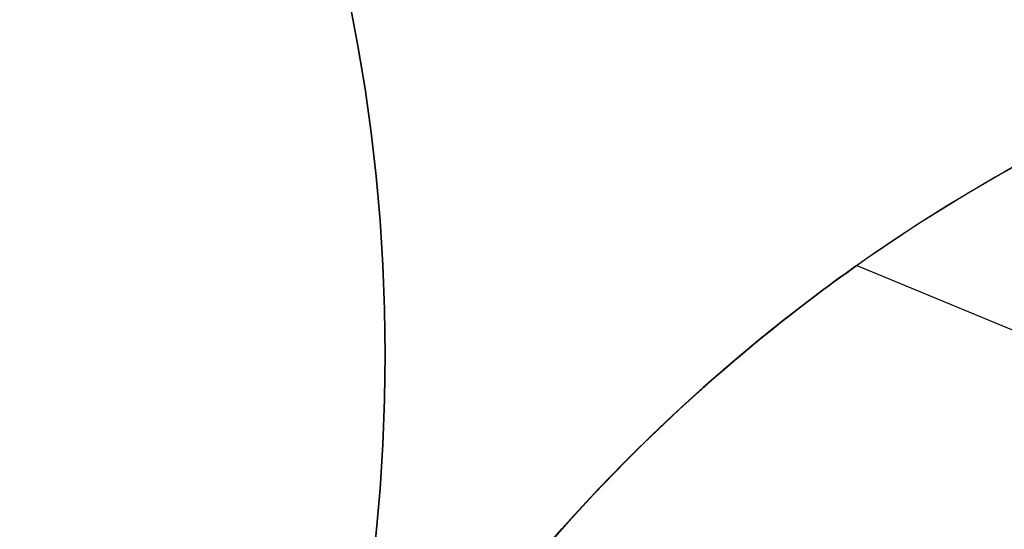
# Model space of a CAD drawing. Extents: x -3378 to 3007, y -425 to 173.
# Tile 355 of 396: x 2264.41 to 2272.88, y 25.57 to 29.95. Entities that reach past the tile are written whole.
import ezdxf

# ---------------------------------------------------------------- set-up
doc = ezdxf.new("R2010")
doc.units = 0
doc.layers.add('PREDEFINITO', color=7, linetype='CONTINUOUS')

msp = doc.modelspace()

# ---------------------------------------------------------------- linework, layer by layer
at = {"layer": 'PREDEFINITO'}
for p, q in [((2273.2266, 28.8381, 1348.4334), (2272.797, 28.6006, 1348.1261)), ((2273.0126, 28.7221, 2295), (2272.5638, 28.4638, 2295)), ((2273.0126, 28.7221, 1820.0006), (2272.5638, 28.4638, 1820.0006)), ((2273.0126, 28.7221, 2057.5021), (2272.5638, 28.4638, 2057.5021)), ((2272.797, 28.6006, 1348.1261), (2272.3784, 28.351, 1347.8338)), ((2272.5638, 28.4638, 2295), (2272.1242, 28.1902, 2295)), ((2272.5638, 28.4638, 1820.0006), (2272.1242, 28.1902, 1820.0006)), ((2272.5638, 28.4638, 2057.5021), (2272.1242, 28.1902, 2057.5021)), ((2272.3784, 28.351, 1347.8338), (2272.1704, 28.22, 1347.6912)), ((2272.1242, 28.1902, 2295), (2271.6942, 27.9016, 2295)), ((2272.1242, 28.1902, 1820.0006), (2271.6942, 27.9016, 1820.0006)), ((2272.1242, 28.1902, 2057.5021), (2271.6942, 27.9016, 2057.5021)), ((2272.1704, 28.22, 1347.6912), (2271.9633, 28.0848, 1347.5512)), ((2271.9633, 28.0848, 1347.5512), (2271.7607, 27.9477, 1347.4161)), ((2271.7607, 27.9477, 1347.4161), (2271.5593, 27.8065, 1347.2835)), ((2271.6942, 27.9016, 2295), (2271.2745, 27.5983, 2295)), ((2271.6942, 27.9016, 1820.0006), (2271.2745, 27.5983, 1820.0006)), ((2271.6942, 27.9016, 2057.5021), (2271.2745, 27.5983, 2057.5021)), ((2271.5593, 27.8065, 1347.2835), (2271.359, 27.6611, 1347.1537)), ((2271.5203, 27.7786, 1839.1167), (2271.4893, 27.7563, 1839.3139)), ((2271.4893, 27.7563, 1836.5206), (2271.5203, 27.7786, 1836.7179)), ((2271.5203, 27.7786, 2263.1998), (2271.4893, 27.7563, 2263.397)), ((2271.4893, 27.7563, 2260.6037), (2271.5203, 27.7786, 2260.8009)), ((2271.5203, 27.7786, 1415.0336), (2271.4893, 27.7563, 1415.2309)), ((2271.4893, 27.7563, 1412.4376), (2271.5203, 27.7786, 1412.6348)), ((2271.5467, 27.7975, 1838.9184), (2271.5203, 27.7786, 1839.1167)), ((2271.5203, 27.7786, 1836.7179), (2271.5467, 27.7975, 1836.9161)), ((2271.5467, 27.7975, 2263.0015), (2271.5203, 27.7786, 2263.1998)), ((2271.5203, 27.7786, 2260.8009), (2271.5467, 27.7975, 2260.9992)), ((2271.5467, 27.7975, 1414.8354), (2271.5203, 27.7786, 1415.0336)), ((2271.5203, 27.7786, 1412.6348), (2271.5467, 27.7975, 1412.8331)), ((2271.5684, 27.813, 1838.7192), (2271.5467, 27.7975, 1838.9184)), ((2271.5467, 27.7975, 1836.9161), (2271.5684, 27.813, 1837.1153)), ((2271.5684, 27.813, 2262.8023), (2271.5467, 27.7975, 2263.0015)), ((2271.5467, 27.7975, 2260.9992), (2271.5684, 27.813, 2261.1984)), ((2271.5684, 27.813, 1414.6362), (2271.5467, 27.7975, 1414.8354)), ((2271.5467, 27.7975, 1412.8331), (2271.5684, 27.813, 1413.0323)), ((2271.5853, 27.825, 1838.5194), (2271.5684, 27.813, 1838.7192)), ((2271.5684, 27.813, 1837.1153), (2271.5853, 27.825, 1837.3152)), ((2271.5853, 27.825, 2262.6024), (2271.5684, 27.813, 2262.8023)), ((2271.5684, 27.813, 2261.1984), (2271.5853, 27.825, 2261.3983)), ((2271.5853, 27.825, 1414.4363), (2271.5684, 27.813, 1414.6362)), ((2271.5684, 27.813, 1413.0323), (2271.5853, 27.825, 1413.2321)), ((2271.5974, 27.8336, 1838.319), (2271.5853, 27.825, 1838.5194)), ((2271.5853, 27.825, 1837.3152), (2271.5974, 27.8336, 1837.5156)), ((2271.5974, 27.8336, 2262.402), (2271.5853, 27.825, 2262.6024)), ((2271.5853, 27.825, 2261.3983), (2271.5974, 27.8336, 2261.5987)), ((2271.5974, 27.8336, 1414.2359), (2271.5853, 27.825, 1414.4363)), ((2271.5853, 27.825, 1413.2321), (2271.5974, 27.8336, 1413.4325)), ((2271.6047, 27.8388, 1838.1182), (2271.5974, 27.8336, 1838.319)), ((2271.5974, 27.8336, 1837.5156), (2271.6047, 27.8388, 1837.7164)), ((2271.6047, 27.8388, 2262.2013), (2271.5974, 27.8336, 2262.402)), ((2271.5974, 27.8336, 2261.5987), (2271.6047, 27.8388, 2261.7994)), ((2271.6047, 27.8388, 1414.0351), (2271.5974, 27.8336, 1414.2359)), ((2271.5974, 27.8336, 1413.4325), (2271.6047, 27.8388, 1413.6333)), ((2271.6072, 27.8405, 1837.9173), (2271.6047, 27.8388, 1838.1182)), ((2271.6047, 27.8388, 1837.7164), (2271.6072, 27.8405, 1837.9173)), ((2271.6072, 27.8405, 2262.0004), (2271.6047, 27.8388, 2262.2013)), ((2271.6047, 27.8388, 2261.7994), (2271.6072, 27.8405, 2262.0004)), ((2271.6072, 27.8405, 1413.8342), (2271.6047, 27.8388, 1414.0351)), ((2271.6047, 27.8388, 1413.6333), (2271.6072, 27.8405, 1413.8342)), ((2271.6072, 27.8405, 1837.9173), (2284.7157, 22.4108, 1837.9173)), ((2271.6072, 27.8405, 2262.0004), (2284.7157, 22.4108, 2262.0004)), ((2271.6072, 27.8405, 1413.8342), (2284.7157, 22.4108, 1413.8342)), ((2271.414, 27.7016, 1839.705), (2271.3698, 27.6691, 1839.8983)), ((2271.3698, 27.6691, 1835.9362), (2271.414, 27.7016, 1836.1295)), ((2271.414, 27.7016, 2263.7881), (2271.3698, 27.6691, 2263.9814)), ((2271.3698, 27.6691, 2260.0193), (2271.414, 27.7016, 2260.2126)), ((2271.414, 27.7016, 1415.622), (2271.3698, 27.6691, 1415.8153)), ((2271.3698, 27.6691, 1411.8532), (2271.414, 27.7016, 1412.0465)), ((2271.4539, 27.7306, 1839.5101), (2271.414, 27.7016, 1839.705)), ((2271.414, 27.7016, 1836.1295), (2271.4539, 27.7306, 1836.3245)), ((2271.4539, 27.7306, 2263.5932), (2271.414, 27.7016, 2263.7881)), ((2271.414, 27.7016, 2260.2126), (2271.4539, 27.7306, 2260.4075)), ((2271.4539, 27.7306, 1415.427), (2271.414, 27.7016, 1415.622)), ((2271.414, 27.7016, 1412.0465), (2271.4539, 27.7306, 1412.2414)), ((2271.4893, 27.7563, 1839.3139), (2271.4539, 27.7306, 1839.5101)), ((2271.4539, 27.7306, 1836.3245), (2271.4893, 27.7563, 1836.5206)), ((2271.4893, 27.7563, 2263.397), (2271.4539, 27.7306, 2263.5932)), ((2271.4539, 27.7306, 2260.4075), (2271.4893, 27.7563, 2260.6037)), ((2271.4893, 27.7563, 1415.2309), (2271.4539, 27.7306, 1415.427)), ((2271.4539, 27.7306, 1412.2414), (2271.4893, 27.7563, 1412.4376)), ((2271.2745, 27.5983, 2295), (2270.8655, 27.2808, 2295)), ((2271.2745, 27.5983, 1820.0006), (2270.8655, 27.2808, 1820.0006)), ((2271.2745, 27.5983, 2057.5021), (2270.8655, 27.2808, 2057.5021)), ((2271.359, 27.6611, 1347.1537), (2271.1599, 27.5116, 1347.0267)), ((2271.3215, 27.6334, 1840.0899), (2271.2691, 27.5944, 1840.2797)), ((2271.2691, 27.5944, 1835.5548), (2271.3215, 27.6334, 1835.7446)), ((2271.3215, 27.6334, 2264.173), (2271.2691, 27.5944, 2264.3628)), ((2271.2691, 27.5944, 2259.6379), (2271.3215, 27.6334, 2259.8277)), ((2271.3215, 27.6334, 1416.0068), (2271.2691, 27.5944, 1416.1967)), ((2271.2691, 27.5944, 1411.4717), (2271.3215, 27.6334, 1411.6616)), ((2271.3698, 27.6691, 1839.8983), (2271.3215, 27.6334, 1840.0899)), ((2271.3215, 27.6334, 1835.7446), (2271.3698, 27.6691, 1835.9362)), ((2271.3698, 27.6691, 2263.9814), (2271.3215, 27.6334, 2264.173)), ((2271.3215, 27.6334, 2259.8277), (2271.3698, 27.6691, 2260.0193)), ((2271.3698, 27.6691, 1415.8153), (2271.3215, 27.6334, 1416.0068)), ((2271.3215, 27.6334, 1411.6616), (2271.3698, 27.6691, 1411.8532)), ((2271.2129, 27.552, 1840.4677), (2271.1529, 27.5063, 1840.6539)), ((2271.1529, 27.5063, 1835.1807), (2271.2129, 27.552, 1835.3668)), ((2271.2129, 27.552, 2264.5508), (2271.1529, 27.5063, 2264.7369)), ((2271.1529, 27.5063, 2259.2638), (2271.2129, 27.552, 2259.4499)), ((2271.2129, 27.552, 1416.3847), (2271.1529, 27.5063, 1416.5708)), ((2271.1529, 27.5063, 1411.0976), (2271.2129, 27.552, 1411.2838)), ((2271.2691, 27.5944, 1840.2797), (2271.2129, 27.552, 1840.4677)), ((2271.2129, 27.552, 1835.3668), (2271.2691, 27.5944, 1835.5548)), ((2271.2691, 27.5944, 2264.3628), (2271.2129, 27.552, 2264.5508)), ((2271.2129, 27.552, 2259.4499), (2271.2691, 27.5944, 2259.6379)), ((2271.2691, 27.5944, 1416.1967), (2271.2129, 27.552, 1416.3847)), ((2271.2129, 27.552, 1411.2838), (2271.2691, 27.5944, 1411.4717)), ((2271.1599, 27.5116, 1347.0267), (2270.9659, 27.3608, 1346.9049)), ((2271.0893, 27.4573, 1840.838), (2271.0221, 27.405, 1841.0201)), ((2271.0221, 27.405, 1834.8144), (2271.0893, 27.4573, 1834.9966)), ((2271.0893, 27.4573, 2264.9211), (2271.0221, 27.405, 2265.1032)), ((2271.0221, 27.405, 2258.8975), (2271.0893, 27.4573, 2259.0796)), ((2271.0893, 27.4573, 1416.7549), (2271.0221, 27.405, 1416.9371)), ((2271.0221, 27.405, 1410.7314), (2271.0893, 27.4573, 1410.9135)), ((2271.1529, 27.5063, 1840.6539), (2271.0893, 27.4573, 1840.838)), ((2271.0893, 27.4573, 1834.9966), (2271.1529, 27.5063, 1835.1807)), ((2271.1529, 27.5063, 2264.7369), (2271.0893, 27.4573, 2264.9211)), ((2271.0893, 27.4573, 2259.0796), (2271.1529, 27.5063, 2259.2638)), ((2271.1529, 27.5063, 1416.5708), (2271.0893, 27.4573, 1416.7549)), ((2271.0893, 27.4573, 1410.9135), (2271.1529, 27.5063, 1411.0976)), ((2270.9659, 27.3608, 1346.9049), (2270.7732, 27.2059, 1346.7859)), ((2270.9518, 27.3496, 1841.1995), (2270.8783, 27.291, 1841.3765)), ((2270.8783, 27.291, 1834.458), (2270.9518, 27.3496, 1834.6351)), ((2270.9518, 27.3496, 2265.2826), (2270.8783, 27.291, 2265.4596)), ((2270.8783, 27.291, 2258.5411), (2270.9518, 27.3496, 2258.7181)), ((2270.9518, 27.3496, 1417.1164), (2270.8783, 27.291, 1417.2935)), ((2270.8783, 27.291, 1410.375), (2270.9518, 27.3496, 1410.552)), ((2271.0221, 27.405, 1841.0201), (2270.9518, 27.3496, 1841.1995)), ((2270.9518, 27.3496, 1834.6351), (2271.0221, 27.405, 1834.8144)), ((2271.0221, 27.405, 2265.1032), (2270.9518, 27.3496, 2265.2826)), ((2270.9518, 27.3496, 2258.7181), (2271.0221, 27.405, 2258.8975)), ((2271.0221, 27.405, 1416.9371), (2270.9518, 27.3496, 1417.1164)), ((2270.9518, 27.3496, 1410.552), (2271.0221, 27.405, 1410.7314)), ((2270.8655, 27.2808, 2295), (2270.4678, 26.9492, 2295)), ((2270.8655, 27.2808, 1820.0006), (2270.4678, 26.9492, 1820.0006)), ((2270.8655, 27.2808, 2057.5021), (2270.4678, 26.9492, 2057.5021)), ((2270.8783, 27.291, 1841.3765), (2270.8019, 27.2292, 1841.5512)), ((2270.8019, 27.2292, 1834.2834), (2270.8783, 27.291, 1834.458)), ((2270.8783, 27.291, 2265.4596), (2270.8019, 27.2292, 2265.6342)), ((2270.8019, 27.2292, 2258.3665), (2270.8783, 27.291, 2258.5411)), ((2270.8783, 27.291, 1417.2935), (2270.8019, 27.2292, 1417.4681)), ((2270.8019, 27.2292, 1410.2003), (2270.8783, 27.291, 1410.375)), ((2270.7732, 27.2059, 1346.7859), (2270.5821, 27.0469, 1346.6699)), ((2270.8019, 27.2292, 1841.5512), (2270.7225, 27.1642, 1841.7233)), ((2270.7225, 27.1642, 1834.1113), (2270.8019, 27.2292, 1834.2834)), ((2270.8019, 27.2292, 2265.6342), (2270.7225, 27.1642, 2265.8064)), ((2270.7225, 27.1642, 2258.1943), (2270.8019, 27.2292, 2258.3665)), ((2270.8019, 27.2292, 1417.4681), (2270.7225, 27.1642, 1417.6402)), ((2270.7225, 27.1642, 1410.0282), (2270.8019, 27.2292, 1410.2003)), ((2270.6404, 27.096, 1841.893), (2270.5558, 27.0245, 1842.06)), ((2270.5558, 27.0245, 1833.7746), (2270.6404, 27.096, 1833.9416)), ((2270.6404, 27.096, 2265.976), (2270.5558, 27.0245, 2266.1431)), ((2270.5558, 27.0245, 2257.8576), (2270.6404, 27.096, 2258.0247)), ((2270.6404, 27.096, 1417.8099), (2270.5558, 27.0245, 1417.9769)), ((2270.5558, 27.0245, 1409.6915), (2270.6404, 27.096, 1409.8585)), ((2270.7225, 27.1642, 1841.7233), (2270.6404, 27.096, 1841.893)), ((2270.6404, 27.096, 1833.9416), (2270.7225, 27.1642, 1834.1113)), ((2270.7225, 27.1642, 2265.8064), (2270.6404, 27.096, 2265.976)), ((2270.6404, 27.096, 2258.0247), (2270.7225, 27.1642, 2258.1943)), ((2270.7225, 27.1642, 1417.6402), (2270.6404, 27.096, 1417.8099)), ((2270.6404, 27.096, 1409.8585), (2270.7225, 27.1642, 1410.0282)), ((2270.5821, 27.0469, 1346.6699), (2270.3926, 26.8839, 1346.5569)), ((2270.5558, 27.0245, 1842.06), (2270.4687, 26.9499, 1842.2244)), ((2270.4687, 26.9499, 1833.6102), (2270.5558, 27.0245, 1833.7746)), ((2270.5558, 27.0245, 2266.1431), (2270.4687, 26.9499, 2266.3075)), ((2270.4687, 26.9499, 2257.6933), (2270.5558, 27.0245, 2257.8576)), ((2270.5558, 27.0245, 1417.9769), (2270.4687, 26.9499, 1418.1413)), ((2270.4687, 26.9499, 1409.5271), (2270.5558, 27.0245, 1409.6915)), ((2270.4678, 26.9492, 2295), (2270.0816, 26.6042, 2295)), ((2270.4678, 26.9492, 1820.0006), (2270.0816, 26.6042, 1820.0006)), ((2270.4678, 26.9492, 2057.5021), (2270.0816, 26.6042, 2057.5021)), ((2270.4687, 26.9499, 1842.2244), (2270.3793, 26.8722, 1842.3861)), ((2270.3793, 26.8722, 1833.4485), (2270.4687, 26.9499, 1833.6102)), ((2270.4687, 26.9499, 2266.3075), (2270.3793, 26.8722, 2266.4691)), ((2270.3793, 26.8722, 2257.5316), (2270.4687, 26.9499, 2257.6933)), ((2270.4687, 26.9499, 1418.1413), (2270.3793, 26.8722, 1418.303)), ((2270.3793, 26.8722, 1409.3654), (2270.4687, 26.9499, 1409.5271)), ((2270.3926, 26.8839, 1346.5569), (2270.2084, 26.7201, 1346.4492)), ((2270.3793, 26.8722, 1842.3861), (2270.2877, 26.7912, 1842.545)), ((2270.2877, 26.7912, 1833.2896), (2270.3793, 26.8722, 1833.4485)), ((2270.3793, 26.8722, 2266.4691), (2270.2877, 26.7912, 2266.628)), ((2270.2877, 26.7912, 2257.3727), (2270.3793, 26.8722, 2257.5316)), ((2270.3793, 26.8722, 1418.303), (2270.2877, 26.7912, 1418.4619)), ((2270.2877, 26.7912, 1409.2065), (2270.3793, 26.8722, 1409.3654)), ((2270.2877, 26.7912, 1842.545), (2270.1942, 26.7071, 1842.701)), ((2270.1942, 26.7071, 1833.1336), (2270.2877, 26.7912, 1833.2896)), ((2270.2877, 26.7912, 2266.628), (2270.1942, 26.7071, 2266.7841)), ((2270.1942, 26.7071, 2257.2166), (2270.2877, 26.7912, 2257.3727)), ((2270.2877, 26.7912, 1418.4619), (2270.1942, 26.7071, 1418.6179)), ((2270.1942, 26.7071, 1409.0505), (2270.2877, 26.7912, 1409.2065)), ((2270.2084, 26.7201, 1346.4492), (2270.0259, 26.5524, 1346.3446)), ((2270.1942, 26.7071, 1842.701), (2270.0987, 26.6198, 1842.8542)), ((2270.0987, 26.6198, 1832.9804), (2270.1942, 26.7071, 1833.1336)), ((2270.1942, 26.7071, 2266.7841), (2270.0987, 26.6198, 2266.9372)), ((2270.0987, 26.6198, 2257.0635), (2270.1942, 26.7071, 2257.2166)), ((2270.1942, 26.7071, 1418.6179), (2270.0987, 26.6198, 1418.7711)), ((2270.0987, 26.6198, 1408.8973), (2270.1942, 26.7071, 1409.0505)), ((2270.0816, 26.6042, 2295), (2269.7077, 26.246, 2295)), ((2270.0816, 26.6042, 1820.0006), (2269.7077, 26.246, 1820.0006)), ((2270.0816, 26.6042, 2057.5021), (2269.7077, 26.246, 2057.5021)), ((2270.0987, 26.6198, 1842.8542), (2270.0015, 26.5294, 1843.0043)), ((2270.0015, 26.5294, 1832.8302), (2270.0987, 26.6198, 1832.9804)), ((2270.0987, 26.6198, 2266.9372), (2270.0015, 26.5294, 2267.0874)), ((2270.0015, 26.5294, 2256.9133), (2270.0987, 26.6198, 2257.0635)), ((2270.0987, 26.6198, 1418.7711), (2270.0015, 26.5294, 1418.9213)), ((2270.0015, 26.5294, 1408.7472), (2270.0987, 26.6198, 1408.8973)), ((2270.0259, 26.5524, 1346.3446), (2269.8453, 26.3807, 1346.2433)), ((2270.0015, 26.5294, 1843.0043), (2269.9027, 26.4359, 1843.1515)), ((2269.9027, 26.4359, 1832.6831), (2270.0015, 26.5294, 1832.8302)), ((2270.0015, 26.5294, 2267.0874), (2269.9027, 26.4359, 2267.2346)), ((2269.9027, 26.4359, 2256.7661), (2270.0015, 26.5294, 2256.9133)), ((2270.0015, 26.5294, 1418.9213), (2269.9027, 26.4359, 1419.0684)), ((2269.9027, 26.4359, 1408.6), (2270.0015, 26.5294, 1408.7472)), ((2269.9027, 26.4359, 1843.1515), (2269.8025, 26.3392, 1843.2956)), ((2269.8025, 26.3392, 1832.539), (2269.9027, 26.4359, 1832.6831)), ((2269.9027, 26.4359, 2267.2346), (2269.8025, 26.3392, 2267.3786)), ((2269.8025, 26.3392, 2256.6221), (2269.9027, 26.4359, 2256.7661)), ((2269.9027, 26.4359, 1419.0684), (2269.8025, 26.3392, 1419.2125)), ((2269.8025, 26.3392, 1408.4559), (2269.9027, 26.4359, 1408.6)), ((2269.8453, 26.3807, 1346.2433), (2269.6666, 26.2052, 1346.1453)), ((2269.8025, 26.3392, 1843.2956), (2269.701, 26.2394, 1843.4365)), ((2269.701, 26.2394, 1832.3981), (2269.8025, 26.3392, 1832.539)), ((2269.8025, 26.3392, 2267.3786), (2269.701, 26.2394, 2267.5195)), ((2269.701, 26.2394, 2256.4812), (2269.8025, 26.3392, 2256.6221)), ((2269.8025, 26.3392, 1419.2125), (2269.701, 26.2394, 1419.3534)), ((2269.701, 26.2394, 1408.315), (2269.8025, 26.3392, 1408.4559)), ((2269.7077, 26.246, 2295), (2269.3463, 25.8752, 2295)), ((2269.7077, 26.246, 1820.0006), (2269.3463, 25.8752, 1820.0006)), ((2269.7077, 26.246, 2057.5021), (2269.3463, 25.8752, 2057.5021)), ((2269.6666, 26.2052, 1346.1453), (2269.4935, 26.0294, 1346.0525)), ((2269.701, 26.2394, 1843.4365), (2269.5983, 26.1364, 1843.5741)), ((2269.5983, 26.1364, 1832.2604), (2269.701, 26.2394, 1832.3981)), ((2269.701, 26.2394, 2267.5195), (2269.5983, 26.1364, 2267.6572)), ((2269.5983, 26.1364, 2256.3435), (2269.701, 26.2394, 2256.4812)), ((2269.701, 26.2394, 1419.3534), (2269.5983, 26.1364, 1419.4911)), ((2269.5983, 26.1364, 1408.1774), (2269.701, 26.2394, 1408.315)), ((2269.5983, 26.1364, 1843.5741), (2269.4947, 26.0305, 1843.7083)), ((2269.4947, 26.0305, 1832.1262), (2269.5983, 26.1364, 1832.2604)), ((2269.5983, 26.1364, 2267.6572), (2269.4947, 26.0305, 2267.7914)), ((2269.4947, 26.0305, 2256.2093), (2269.5983, 26.1364, 2256.3435)), ((2269.5983, 26.1364, 1419.4911), (2269.4947, 26.0305, 1419.6253)), ((2269.4947, 26.0305, 1408.0431), (2269.5983, 26.1364, 1408.1774)), ((2269.4935, 26.0294, 1346.0525), (2269.3225, 25.8498, 1345.9631)), ((2269.4947, 26.0305, 1843.7083), (2269.3901, 25.9215, 1843.8393)), ((2269.3901, 25.9215, 1831.9953), (2269.4947, 26.0305, 1832.1262)), ((2269.4947, 26.0305, 2267.7914), (2269.3901, 25.9215, 2267.9224)), ((2269.3901, 25.9215, 2256.0784), (2269.4947, 26.0305, 2256.2093)), ((2269.4947, 26.0305, 1419.6253), (2269.3901, 25.9215, 1419.7562)), ((2269.3901, 25.9215, 1407.9122), (2269.4947, 26.0305, 1408.0431)), ((2269.3901, 25.9215, 1843.8393), (2269.2848, 25.8094, 1843.9669)), ((2269.2848, 25.8094, 1831.8677), (2269.3901, 25.9215, 1831.9953)), ((2269.3901, 25.9215, 2267.9224), (2269.2848, 25.8094, 2268.0499)), ((2269.2848, 25.8094, 2255.9508), (2269.3901, 25.9215, 2256.0784)), ((2269.3901, 25.9215, 1419.7562), (2269.2848, 25.8094, 1419.8838)), ((2269.2848, 25.8094, 1407.7846), (2269.3901, 25.9215, 1407.9122)), ((2269.3463, 25.8752, 2295), (2268.9979, 25.4921, 2295)), ((2269.3463, 25.8752, 1820.0006), (2268.9979, 25.4921, 1820.0006)), ((2269.3463, 25.8752, 2057.5021), (2268.9979, 25.4921, 2057.5021)), ((2269.3225, 25.8498, 1345.9631), (2269.1536, 25.6666, 1345.8771)), ((2269.2848, 25.8094, 1843.9669), (2269.1787, 25.6941, 1844.0911)), ((2269.1787, 25.6941, 1831.7435), (2269.2848, 25.8094, 1831.8677)), ((2269.2848, 25.8094, 2268.0499), (2269.1787, 25.6941, 2268.1741)), ((2269.1787, 25.6941, 2255.8266), (2269.2848, 25.8094, 2255.9508)), ((2269.2848, 25.8094, 1419.8838), (2269.1787, 25.6941, 1420.008)), ((2269.1787, 25.6941, 1407.6604), (2269.2848, 25.8094, 1407.7846)), ((2269.1536, 25.6666, 1345.8771), (2268.9871, 25.4797, 1345.7946)), ((2269.1787, 25.6941, 1844.0911), (2269.072, 25.5758, 1844.2118)), ((2269.072, 25.5758, 1831.6228), (2269.1787, 25.6941, 1831.7435)), ((2269.1787, 25.6941, 2268.1741), (2269.072, 25.5758, 2268.2949)), ((2269.072, 25.5758, 2255.7058), (2269.1787, 25.6941, 2255.8266)), ((2269.1787, 25.6941, 1420.008), (2269.072, 25.5758, 1420.1287)), ((2269.072, 25.5758, 1407.5397), (2269.1787, 25.6941, 1407.6604)), ((2269.072, 25.5758, 1844.2118), (2268.9649, 25.4544, 1844.329)), ((2268.9649, 25.4544, 1831.5056), (2269.072, 25.5758, 1831.6228)), ((2269.072, 25.5758, 2268.2949), (2268.9649, 25.4544, 2268.4121)), ((2268.9649, 25.4544, 2255.5886), (2269.072, 25.5758, 2255.7058)), ((2269.072, 25.5758, 1420.1287), (2268.9649, 25.4544, 1420.2459)), ((2268.9649, 25.4544, 1407.4225), (2269.072, 25.5758, 1407.5397))]:
    msp.add_line(p, q, dxfattribs=at)
for centre in [(2252.552, 27.0743, 1255), (2252.552, 27.0743, 1235), (2252.552, 27.0743, 1245), (2252.552, 27.0743, 3155), (2252.552, 27.0743, 3175), (2252.552, 27.0743, 3165)]:
    msp.add_circle(centre, 15, dxfattribs=at)
at = {"layer": 'PREDEFINITO', "extrusion": (0, 0, -1)}
for centre in [(-2252.552, 27.0743, -3155), (-2252.552, 27.0743, -1255), (-2252.552, 27.0743, -2205)]:
    msp.add_circle(centre, 15, dxfattribs=at)

doc.saveas('drawing.dxf')
